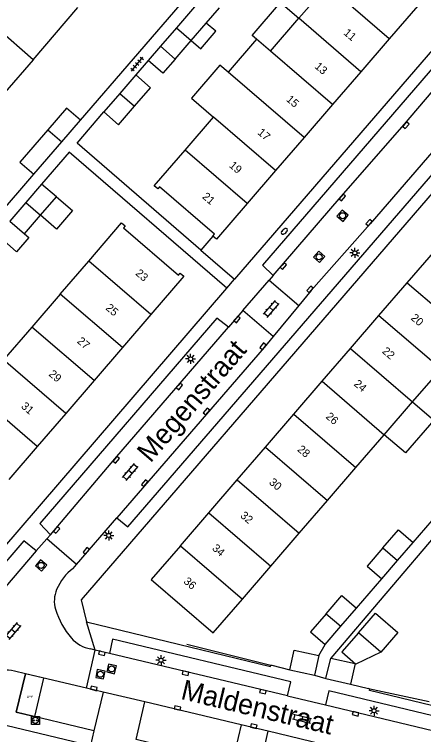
# Model space of a CAD drawing. Extents: x 124000 to 128010, y 398999 to 403000.
# Drawn here: x 127373.8 to 127424.8, y 400059.5 to 400149.4 of the extents above; entities that cross this region are included whole.
import ezdxf

# ---------------------------------------------------------------- set-up
doc = ezdxf.new("R2010")
doc.units = 0
for name, color, linetype in [('bp-grn-parkeervak', 7, 'Continuous'), ('gg-afsc-erfafscheiding', 7, 'Continuous'), ('gg-afsc-hekwerk', 7, 'Continuous'), ('gg-afsc-muur', 7, 'Continuous'), ('gg-anno-huisnummerreeks BGT', 7, 'Continuous'), ('gg-anno-openbare ruimte label', 7, 'Continuous'), ('gg-bbg-bijgebouw', 7, 'Continuous'), ('gg-bbg-gedigitaliseerde bebouwing', 7, 'Continuous'), ('gg-bbg-gedigitaliseerde bijgebouw', 7, 'Continuous'), ('gg-bbg-hoofdgebouw', 7, 'Continuous'), ('gg-bbg-luifel en loopbrug', 7, 'Continuous'), ('gg-bbg-tussenscheiding', 7, 'Continuous'), ('gg-knt-verharding', 7, 'Continuous'), ('gg-knt-verharding nz', 7, 'Continuous'), ('gt-grn-weggrens', 7, 'Continuous'), ('gt-symb-brandkraan', 7, 'Continuous'), ('gt-symb-klinker verharding', 7, 'Continuous'), ('gt-symb-kolk', 7, 'Continuous'), ('gt-symb-laadpunt elektrisch vervoer', 7, 'Continuous'), ('gt-symb-lichtmast', 7, 'Continuous'), ('gt-symb-rioolschacht', 7, 'Continuous'), ('gt-symb-tegel verharding', 7, 'Continuous'), ('kenmerkpunt laadpunt parkeerplaats', 7, 'Continuous')]:
    doc.layers.add(name, color=color, linetype=linetype)

# ---------------------------------------------------------------- blocks, each defined once
blk = doc.blocks.new('gt0-LMAST')
at = {"layer": 'gt-symb-lichtmast'}
for p, q in [((-0.182, 0.173), (-0.447, 0.438)), ((-0.005, 0.246), (-0.005, 0.621)), ((0.172, 0.173), (0.437, 0.438)), ((-0.255, -0.004), (-0.63, -0.004)), ((-0.182, -0.181), (-0.447, -0.446)), ((-0.005, -0.254), (-0.005, -0.629)), ((0.437, -0.446), (0.172, -0.181)), ((0.245, -0.004), (0.62, -0.004))]:
    blk.add_line(p, q, dxfattribs=at)
blk.add_circle((-0.005, -0.004), 0.25, dxfattribs=at)
blk = doc.blocks.new('gt0-KL1')
at = {"layer": 'gt-symb-klinker verharding'}
for p, q in [((-1.15, 0.3), (1.15, 0.3)), ((-1, -0.3), (-1, 0.3)), ((-0.5, 0.3), (-0.5, 0.45)), ((0, -0.3), (0, 0.3)), ((0.5, 0.3), (0.5, 0.45)), ((1, -0.3), (1, 0.3)), ((-1.15, -0.3), (1.15, -0.3)), ((-0.5, -0.45), (-0.5, -0.3)), ((0.5, -0.45), (0.5, -0.3))]:
    blk.add_line(p, q, dxfattribs=at)
blk = doc.blocks.new('gt0-KOLK')
at = {"layer": 'gt-symb-kolk'}
blk.add_lwpolyline([(0, 0), (0.375, 0), (0.375, 0.4), (-0.375, 0.4), (-0.375, 0), (0, 0)], dxfattribs=at)
blk = doc.blocks.new('gt0-RS')
at = {"layer": 'gt-symb-rioolschacht'}
blk.add_lwpolyline([(-0.5, -0.5), (0.5, -0.5), (0.5, 0.5), (-0.5, 0.5)], close=True, dxfattribs=at)
blk.add_circle((0, 0), 0.375, dxfattribs=at)
blk = doc.blocks.new('gt0-LEV')
at = {"layer": 'gt-symb-laadpunt elektrisch vervoer'}
blk.add_lwpolyline([(-0.486, 0.501), (0.486, 0.501), (0.486, -0.499), (-0.486, -0.499)], close=True, dxfattribs=at)
for centre, radius in [((0, 0), 0.393), ((-0.186, 0), 0.0566), ((0.186, 0), 0.0566)]:
    blk.add_circle(centre, radius, dxfattribs=at)
blk = doc.blocks.new('gt0-BR')
at = {"layer": 'gt-symb-brandkraan'}
for centre, radius, start, end in [((-0.244, 0), 0.206, 107.56694, 252.43307), ((0.599, -2.664), 3, 106.89205, 107.56694), ((0, -0.691), 0.938, 73.10799, 106.89205), ((-0.599, -2.664), 3, 72.43309, 73.10799), ((0.244, 0), 0.206, 287.56695, 72.43309), ((0.599, 2.664), 3, 252.43307, 253.10797), ((0, 0.691), 0.938, 253.10797, 286.89206), ((-0.599, 2.664), 3, 286.89206, 287.56695)]:
    blk.add_arc(centre, radius, start, end, dxfattribs=at)
blk = doc.blocks.new('gt0-TEG1')
at = {"layer": 'gt-symb-tegel verharding'}
for p, q in [((-1.125, 0), (1.125, 0)), ((-0.9, -0.25), (-0.9, 0.25)), ((-0.45, -0.25), (-0.45, 0.25)), ((0, -0.25), (0, 0.25)), ((0.45, -0.25), (0.45, 0.25)), ((0.9, -0.25), (0.9, 0.25))]:
    blk.add_line(p, q, dxfattribs=at)

msp = doc.modelspace()

# ---------------------------------------------------------------- linework, layer by layer
at = {"layer": 'bp-grn-parkeervak'}
msp.add_lwpolyline([(127375.187, 400067.116), (127374.059, 400062.319), (127376.358, 400061.768), (127377.506, 400066.56), (127375.187, 400067.116)], dxfattribs=at)
at = {"layer": 'gg-afsc-erfafscheiding'}
for p, q in [((127382.057, 400136.208), (127395.679, 400152.01)), ((127390.49, 400143.666), (127388.945, 400141.864)), ((127370.633, 400122.954), (127376.255, 400129.48)), ((127398.572, 400121.732), (127397.062, 400119.979)), ((127423.552, 400083.51), (127426.709, 400087.172)), ((127427.797, 400086.16), (127413.278, 400069.053)), ((127416.479, 400075.303), (127419.635, 400078.965)), ((127411.781, 400069.385), (127412.562, 400070.758))]:
    msp.add_line(p, q, dxfattribs=at)
msp.add_lwpolyline([(127397.062, 400119.979), (127381.653, 400133.358), (127384.967, 400137.247)], dxfattribs=at)
at = {"layer": 'gg-afsc-hekwerk'}
for p, q in [((127395.325, 400070.8), (127405.798, 400068.202)), ((127405.798, 400068.202), (127405.907, 400068.175)), ((127417.994, 400065.262), (127425.534, 400063.643))]:
    msp.add_line(p, q, dxfattribs=at)
at = {"layer": 'gg-afsc-muur'}
for p, q in [((127405.907, 400068.175), (127408.175, 400067.596)), ((127415.712, 400065.798), (127417.994, 400065.262))]:
    msp.add_line(p, q, dxfattribs=at)
at = {"layer": 'gg-bbg-bijgebouw'}
for p, q in [((127408.175, 400067.596), (127411.233, 400066.917)), ((127412.674, 400066.523), (127415.712, 400065.798))]:
    msp.add_line(p, q, dxfattribs=at)
at = {"layer": 'gg-bbg-gedigitaliseerde bebouwing'}
for p, q in [((127376.139, 400143.766), (127381.743, 400150.272)), ((127404.003, 400146.323), (127400.459, 400142.211)), ((127405.739, 400144.826), (127404.003, 400146.323)), ((127376.139, 400143.766), (127372.627, 400139.691)), ((127423.482, 400101.058), (127427.019, 400105.161)), ((127419.945, 400096.954), (127423.482, 400101.058)), ((127416.409, 400092.851), (127419.945, 400096.954)), ((127412.871, 400088.747), (127416.409, 400092.851)), ((127409.334, 400084.643), (127412.871, 400088.747)), ((127405.798, 400080.54), (127409.334, 400084.643)), ((127402.261, 400076.436), (127405.798, 400080.54)), ((127398.615, 400072.206), (127402.261, 400076.436))]:
    msp.add_line(p, q, dxfattribs=at)
msp.add_lwpolyline([(127400.459, 400142.211), (127399.439, 400143.091), (127395.894, 400138.979), (127398.65, 400136.603)], dxfattribs=at)
at = {"layer": 'gg-bbg-gedigitaliseerde bijgebouw'}
for p, q in [((127397.532, 400151.831), (127394.012, 400147.746)), ((127397.746, 400148.343), (127399.382, 400150.241)), ((127394.012, 400147.746), (127392.025, 400145.44)), ((127393.87, 400143.842), (127395.861, 400146.154)), ((127393.87, 400143.842), (127392.025, 400145.44)), ((127388.945, 400141.864), (127386.956, 400139.556)), ((127386.956, 400139.556), (127384.967, 400137.247)), ((127379.74, 400133.526), (127382.057, 400136.208)), ((127376.255, 400129.48), (127379.74, 400133.526)), ((127377.214, 400128.245), (127375.225, 400125.936)), ((127379.077, 400126.648), (127377.214, 400128.245)), ((127375.225, 400125.936), (127373.235, 400123.626)), ((127375.098, 400122.028), (127377.088, 400124.338)), ((127373.235, 400123.626), (127375.098, 400122.028)), ((127421.593, 400081.238), (127423.552, 400083.51)), ((127419.635, 400078.965), (127421.593, 400081.238)), ((127414.52, 400073.031), (127416.479, 400075.303)), ((127416.711, 400072.216), (127418.833, 400074.674)), ((127412.562, 400070.758), (127414.52, 400073.031)), ((127419.528, 400069.785), (127416.711, 400072.216)), ((127411.781, 400069.385), (127411.233, 400066.917)), ((127412.674, 400066.523), (127413.278, 400069.053))]:
    msp.add_line(p, q, dxfattribs=at)
for points in [[(127395.861, 400146.154), (127397.046, 400145.133), (127398.932, 400147.321), (127397.746, 400148.343)], [(127388.805, 400137.964), (127390.795, 400140.274), (127388.945, 400141.864)], [(127382.057, 400136.208), (127380.316, 400137.709), (127378.005, 400135.03)], [(127384.967, 400137.247), (127386.815, 400135.653), (127388.805, 400137.964)], [(127378.005, 400135.03), (127374.514, 400130.982), (127376.255, 400129.48)], [(127379.077, 400126.648), (127381.062, 400124.938), (127379.073, 400122.628), (127377.088, 400124.338)], [(127419.764, 400082.812), (127421.723, 400085.085), (127423.552, 400083.51)], [(127419.764, 400082.812), (127417.806, 400080.54), (127419.635, 400078.965)], [(127412.691, 400074.605), (127414.65, 400076.878), (127416.479, 400075.303)], [(127418.833, 400074.674), (127421.65, 400072.242), (127419.528, 400069.785)], [(127412.691, 400074.605), (127410.733, 400072.333), (127412.562, 400070.758)], [(127408.175, 400067.596), (127408.723, 400070.064), (127411.781, 400069.385)], [(127413.278, 400069.053), (127416.327, 400068.376), (127415.712, 400065.798)]]:
    msp.add_lwpolyline(points, dxfattribs=at)
at = {"layer": 'gg-bbg-hoofdgebouw'}
for p, q in [((127409.283, 400148.938), (127412.826, 400153.049)), ((127424.117, 400150.493), (127420.572, 400146.381)), ((127405.739, 400144.826), (127409.283, 400148.938)), ((127420.572, 400146.381), (127417.029, 400142.271)), ((127417.029, 400142.271), (127413.485, 400138.159)), ((127413.485, 400138.159), (127409.941, 400134.048)), ((127395.107, 400132.492), (127398.65, 400136.603)), ((127409.941, 400134.048), (127406.396, 400129.936)), ((127406.396, 400129.936), (127402.853, 400125.825)), ((127422.815, 400115.928), (127426.352, 400120.033)), ((127379.544, 400114.512), (127383.081, 400118.629)), ((127419.279, 400111.825), (127422.815, 400115.928)), ((127379.544, 400114.512), (127376.006, 400110.395)), ((127390.827, 400111.962), (127387.29, 400107.845)), ((127415.743, 400107.72), (127419.279, 400111.825)), ((127376.006, 400110.395), (127372.469, 400106.279)), ((127387.29, 400107.845), (127383.752, 400103.729)), ((127412.206, 400103.616), (127415.743, 400107.72)), ((127383.752, 400103.729), (127380.214, 400099.612)), ((127408.67, 400099.513), (127412.206, 400103.616)), ((127380.214, 400099.612), (127376.677, 400095.495)), ((127405.133, 400095.408), (127408.67, 400099.513)), ((127376.677, 400095.495), (127373.139, 400091.378)), ((127401.597, 400091.304), (127405.133, 400095.408)), ((127398.061, 400087.201), (127401.597, 400091.304)), ((127394.524, 400083.097), (127398.061, 400087.201))]:
    msp.add_line(p, q, dxfattribs=at)
for points in [[(127398.572, 400121.732), (127398.781, 400121.974), (127391.904, 400127.903), (127391.695, 400127.661), (127391.263, 400128.033), (127395.107, 400132.492)], [(127402.853, 400125.825), (127399.004, 400121.36), (127398.572, 400121.732)], [(127383.081, 400118.629), (127387.183, 400123.402), (127387.615, 400123.03), (127387.406, 400122.787), (127394.294, 400116.869), (127394.502, 400117.112), (127394.934, 400116.741), (127390.827, 400111.962)], [(127394.524, 400083.097), (127390.891, 400078.88), (127398.615, 400072.206)]]:
    msp.add_lwpolyline(points, dxfattribs=at)
at = {"layer": 'gg-bbg-luifel en loopbrug'}
for p, q in [((127407.01, 400150.896), (127409.283, 400148.938)), ((127392.025, 400145.44), (127390.49, 400143.666)), ((127419.528, 400069.785), (127416.416, 400068.312))]:
    msp.add_line(p, q, dxfattribs=at)
for points in [[(127404.003, 400146.323), (127403.467, 400146.785), (127407.01, 400150.896)], [(127393.87, 400143.842), (127392.343, 400142.07), (127390.49, 400143.666)], [(127375.098, 400122.028), (127375.639, 400121.562), (127374.098, 400119.773), (127371.698, 400121.841)], [(127423.482, 400101.058), (127426.129, 400098.777), (127422.592, 400094.673), (127419.945, 400096.954)], [(127416.711, 400072.216), (127414.654, 400069.834), (127416.416, 400068.312)]]:
    msp.add_lwpolyline(points, dxfattribs=at)
at = {"layer": 'gg-bbg-tussenscheiding'}
for p, q in [((127420.572, 400146.381), (127412.826, 400153.049)), ((127376.139, 400143.766), (127366.126, 400152.499)), ((127395.861, 400146.154), (127397.746, 400148.343)), ((127417.029, 400142.271), (127409.283, 400148.938)), ((127394.012, 400147.746), (127395.861, 400146.154)), ((127413.485, 400138.159), (127405.739, 400144.826)), ((127409.941, 400134.048), (127400.459, 400142.211)), ((127386.956, 400139.556), (127388.805, 400137.964)), ((127406.396, 400129.936), (127398.65, 400136.603)), ((127378.005, 400135.03), (127379.74, 400133.526)), ((127402.853, 400125.825), (127395.107, 400132.492)), ((127375.225, 400125.936), (127377.088, 400124.338)), ((127377.088, 400124.338), (127379.077, 400126.648)), ((127390.827, 400111.962), (127383.081, 400118.629)), ((127422.815, 400115.928), (127430.556, 400109.264)), ((127387.29, 400107.845), (127379.544, 400114.512)), ((127419.279, 400111.825), (127427.019, 400105.161)), ((127383.752, 400103.729), (127376.006, 400110.395)), ((127415.743, 400107.72), (127423.482, 400101.058)), ((127380.214, 400099.612), (127372.469, 400106.279)), ((127412.206, 400103.616), (127419.945, 400096.954)), ((127376.677, 400095.495), (127368.93, 400102.161)), ((127408.67, 400099.513), (127416.409, 400092.851)), ((127405.133, 400095.408), (127412.871, 400088.747)), ((127401.597, 400091.304), (127409.334, 400084.643)), ((127398.061, 400087.201), (127405.798, 400080.54)), ((127394.524, 400083.097), (127402.261, 400076.436)), ((127419.764, 400082.812), (127421.593, 400081.238)), ((127412.691, 400074.605), (127414.52, 400073.031))]:
    msp.add_line(p, q, dxfattribs=at)
at = {"layer": 'gg-knt-verharding'}
for p, q in [((127444.081, 400166.052), (127401.247, 400116.349)), ((127397.062, 400119.979), (127401.247, 400116.349)), ((127400.327, 400115.256), (127401.247, 400116.349)), ((127406.096, 400116.84), (127405.598, 400116.263)), ((127405.598, 400116.263), (127409.285, 400113.074)), ((127402.295, 400112.44), (127400.518, 400110.383)), ((127406.095, 400109.23), (127402.295, 400112.44)), ((127381.552, 400080.745), (127386.591, 400086.583)), ((127377.872, 400083.959), (127378.308, 400084.461)), ((127381.552, 400080.745), (127377.872, 400083.959)), ((127382.793, 400065.295), (127383.888, 400070.07)), ((127385.669, 400069.634), (127383.888, 400070.07)), ((127411.233, 400066.917), (127412.674, 400066.523)), ((127384.867, 400064.813), (127382.793, 400065.295)), ((127390.1, 400063.598), (127384.867, 400064.813)), ((127407.891, 400064.345), (127412.605, 400063.219)), ((127389.003, 400058.906), (127390.1, 400063.598)), ((127369.679, 400061.421), (127383.293, 400058.146)), ((127405.451, 400059.944), (127402.105, 400060.753))]:
    msp.add_line(p, q, dxfattribs=at)
for points in [[(127445.896, 400163.078), (127444.483, 400164.268), (127404.744, 400118.107), (127406.096, 400116.84)], [(127386.591, 400086.583), (127387.955, 400085.436), (127451.052, 400158.619), (127449.701, 400159.828)], [(127452.875, 400158.43), (127382.127, 400076.354), (127382.819, 400073.573)], [(127400.327, 400115.256), (127380.634, 400132.221), (127377.214, 400128.245)], [(127359.18, 400067.28), (127365.212, 400074.418), (127400.327, 400115.256)], [(127400.518, 400110.383), (127399.063, 400111.485), (127376.99, 400085.846), (127378.308, 400084.461)], [(127376.551, 400082.438), (127375.015, 400083.719), (127367.136, 400074.573), (127368.613, 400073.298)], [(127382.819, 400073.573), (127405.751, 400068.016), (127405.798, 400068.202)], [(127407.891, 400064.345), (127408.3, 400066.103), (127386.069, 400071.413), (127385.669, 400069.634)], [(127440.662, 400056.479), (127441.029, 400058.235), (127413.024, 400064.966), (127412.605, 400063.219)], [(127440.273, 400059.631), (127418.079, 400065.006), (127418.149, 400065.183), (127417.994, 400065.262)], [(127402.105, 400060.753), (127400.977, 400056.004), (127389.003, 400058.906)], [(127416.535, 400052.31), (127404.37, 400055.197), (127405.451, 400059.944)]]:
    msp.add_lwpolyline(points, dxfattribs=at)
at = {"layer": 'gg-knt-verharding nz'}
for p, q in [((127402.295, 400112.44), (127405.598, 400116.263)), ((127409.285, 400113.074), (127406.095, 400109.23)), ((127377.872, 400083.959), (127376.551, 400082.438)), ((127376.551, 400082.438), (127368.613, 400073.298)), ((127381.14, 400080.267), (127381.552, 400080.745)), ((127383.888, 400070.07), (127383.301, 400070.214)), ((127407.891, 400064.345), (127385.669, 400069.634)), ((127375.187, 400067.116), (127373.821, 400067.443)), ((127382.793, 400065.295), (127375.187, 400067.116)), ((127384.867, 400064.813), (127383.724, 400060.003)), ((127402.105, 400060.753), (127390.1, 400063.598)), ((127412.605, 400063.219), (127440.662, 400056.479)), ((127417.692, 400057.002), (127405.451, 400059.944))]:
    msp.add_line(p, q, dxfattribs=at)
for points in [[(127406.096, 400116.84), (127414.567, 400126.695), (127422.483, 400135.71), (127431.023, 400145.797), (127445.896, 400163.078)], [(127449.701, 400159.828), (127418.2, 400123.291), (127410.844, 400114.952), (127409.285, 400113.074)], [(127378.308, 400084.461), (127386.357, 400093.942), (127400.518, 400110.383)], [(127406.095, 400109.23), (127404.956, 400107.858), (127386.591, 400086.583)], [(127383.724, 400060.003), (127374.059, 400062.319), (127375.187, 400067.116)]]:
    msp.add_lwpolyline(points, dxfattribs=at)
for centre, radius, start, end in [((127385.148, 400075.026), 6.598, 127.40225, 156.82679), ((127382.393, 400076.214), 3.598, 156.96559, 197.08935), ((127388.271, 400077.922), 9.719, 196.53135, 220.90796), ((127384.05, 400074.309), 4.163, 221.3616, 259.62781), ((127372.78, 400063.096), 4.47, 76.53263, 152.61523)]:
    msp.add_arc(centre, radius, start, end, dxfattribs=at)
at = {"layer": 'gt-grn-weggrens'}
for p, q in [((127383.888, 400070.07), (127382.819, 400073.573)), ((127383.724, 400060.003), (127383.293, 400058.146))]:
    msp.add_line(p, q, dxfattribs=at)

# ---------------------------------------------------------------- block references
at = {"layer": 'gt-symb-brandkraan', "rotation": 39.76890883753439}
msp.add_blockref('gt0-BR', (127407.49, 400122.353), dxfattribs=at)
at = {"layer": 'gt-symb-klinker verharding'}
for p, rotation in [((127405.851, 400112.659), 49.05673786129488), ((127388.27, 400092.29), 49.05673785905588), ((127373.673, 400072.443), 49.0567378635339), ((127409.674, 400061.451), 166.51987378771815)]:
    msp.add_blockref('gt0-KL1', p, dxfattribs=dict(at, rotation=rotation))
at = {"layer": 'gt-symb-kolk'}
for p, rotation in [((127422.483, 400135.71), -131.3099184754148), ((127414.567, 400126.695), -130.70074480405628), ((127418.2, 400123.291), 49.218432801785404), ((127407.198, 400118.132), -130.4583817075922), ((127410.844, 400114.952), 48.566229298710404), ((127401.444, 400111.477), -130.25318526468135), ((127404.956, 400107.858), 50.27513747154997), ((127394.251, 400103.114), -130.70074480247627), ((127397.925, 400099.721), 49.17506471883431), ((127386.357, 400093.942), -130.2968962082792), ((127390.212, 400090.774), 49.21843279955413), ((127378.934, 400085.187), -130.78156719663), ((127382.923, 400082.323), 49.29925519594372), ((127384.779, 400069.864), 166.70041567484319), ((127395.206, 400067.378), 166.70041567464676), ((127383.684, 400065.082), -13.00750479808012), ((127404.856, 400065.066), 166.51987378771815), ((127394.114, 400062.648), -13.355340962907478), ((127416.415, 400062.306), 166.53322310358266), ((127403.615, 400060.376), -13.243802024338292)]:
    msp.add_blockref('gt0-KOLK', p, dxfattribs=dict(at, rotation=rotation))
at = {"layer": 'gt-symb-laadpunt elektrisch vervoer'}
msp.add_blockref('gt0-LEV', (127376.442, 400061.285), dxfattribs=at)
at = {"layer": 'gt-symb-lichtmast'}
for p in [(127416.276, 400119.647), (127395.8, 400106.423), (127385.581, 400084.377), (127392.105, 400068.798), (127418.668, 400062.493)]:
    msp.add_blockref('gt0-LMAST', p, dxfattribs=at)
at = {"layer": 'gt-symb-rioolschacht'}
for p, rotation in [((127414.745, 400124.286), -129.48286402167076), ((127411.818, 400119.154), -42.6899577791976), ((127377.141, 400080.638), -41.148195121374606), ((127384.539, 400067.04), -100.7146438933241), ((127385.941, 400067.709), -102.82712342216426)]:
    msp.add_blockref('gt0-RS', p, dxfattribs=dict(at, rotation=rotation))
at = {"layer": 'gt-symb-tegel verharding', "rotation": 49.82757657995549}
msp.add_blockref('gt0-TEG1', (127389.128, 400143.208), dxfattribs=at)

# ---------------------------------------------------------------- texts
at = {"layer": 'gg-anno-huisnummerreeks BGT'}
for s, rotation, p in [('11', 319.2, (127414.795, 400146.996)), ('13', 319.2, (127411.182, 400142.804)), ('15', 319.2, (127407.638, 400138.693)), ('17', 319.2, (127404.067, 400134.551)), ('19', 319.2, (127400.526, 400130.442)), ('21', 319.2, (127397.17, 400126.549)), ('23', 319.3, (127388.84, 400116.98)), ('25', 319.3, (127385.122, 400112.653)), ('20', 319.3, (127423.174, 400111.407)), ('27', 319.3, (127381.558, 400108.506)), ('22', 319.3, (127419.593, 400107.251)), ('29', 319.3, (127378.023, 400104.392)), ('24', 319.2, (127416.077, 400103.172)), ('31', 319.3, (127374.578, 400100.383)), ('26', 319.3, (127412.565, 400099.095)), ('28', 319.3, (127409.028, 400094.991)), ('30', 319.3, (127405.492, 400090.887)), ('32', 319.3, (127401.91, 400086.73)), ('34', 319.2, (127398.395, 400082.653)), ('36', 319.3, (127394.834, 400078.519))]:
    msp.add_text(s, height=1, rotation=rotation, dxfattribs=at).set_placement(p)
at = {"layer": 'gg-anno-openbare ruimte label'}
for s, rotation, p in [('Megenstraat', 49.3, (127390.782, 400093.347)), ('Maldenstraat', 346.6, (127394.452, 400063.982))]:
    msp.add_text(s, height=2.5, rotation=rotation, dxfattribs=at).set_placement(p)
at = {"layer": 'kenmerkpunt laadpunt parkeerplaats'}
msp.add_text('LPP', height=0.3, dxfattribs=at).set_placement((127375.342, 400064.088))

doc.saveas('drawing.dxf')
